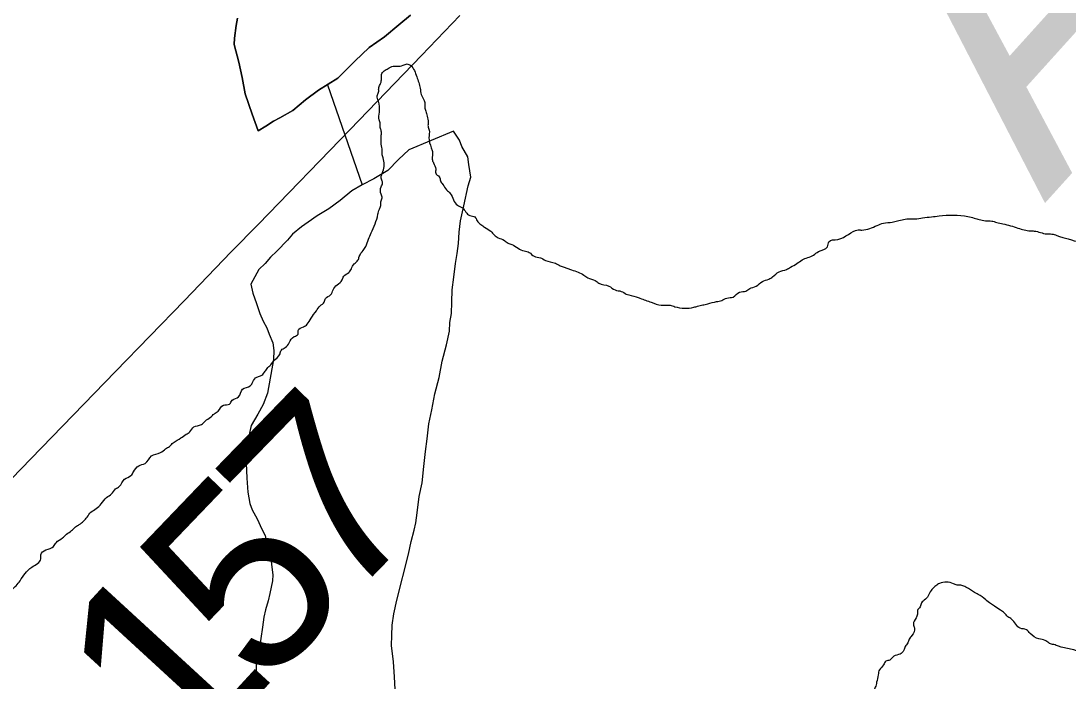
# Model space of a CAD drawing. Extents: x 2.4 to 73.1, y 4.5 to 25.6.
# Drawn here: x 46.7111 to 46.8693, y 20.1919 to 20.2916 of the extents above; entities that cross this region are included whole.
import ezdxf

# ---------------------------------------------------------------- set-up
doc = ezdxf.new("R2010")
doc.units = 0
for name, color, linetype in [('GM_X_County_Road', 7, 'Continuous'), ('GM_X_County_Road_Text', 7, 'Continuous'), ('GM_X_Major_River', 7, 'Continuous'), ('GM_X_Major_River_Text', 7, 'Continuous'), ('GM_X_Minor_Lake', 7, 'Continuous'), ('GM_X_Minor_River', 7, 'Continuous')]:
    doc.layers.add(name, color=color, linetype=linetype)

msp = doc.modelspace()

# ---------------------------------------------------------------- linework, layer by layer
at = {"layer": 'GM_X_County_Road'}
msp.add_lwpolyline([(46.64298, 20.09535), (46.64725, 20.11478), (46.65192, 20.13635), (46.65383, 20.14418), (46.65497, 20.14802), (46.65615, 20.15119), (46.65767, 20.15456), (46.65926, 20.15756), (46.6615, 20.16126), (46.66768, 20.17057), (46.67545, 20.18182), (46.68199, 20.19089), (46.68647, 20.19683), (46.69198, 20.20354), (46.69544, 20.20751), (46.70242, 20.21501), (46.71259, 20.22549), (46.72537, 20.23865), (46.73576, 20.24934), (46.74286, 20.25674), (46.74701, 20.26092), (46.76086, 20.2752), (46.77164, 20.2864), (46.77741, 20.29243)], dxfattribs=at)
at = {"layer": 'GM_X_Major_River'}
for points in [[(46.74384, 20.29204), (46.74362, 20.29091), (46.74337, 20.28901), (46.74334, 20.28806), (46.74401, 20.28538), (46.74451, 20.28308), (46.745, 20.28059), (46.74604, 20.27751), (46.74692, 20.27501), (46.74808, 20.27573), (46.74925, 20.27645), (46.75022, 20.27699), (46.75216, 20.27807), (46.75411, 20.27971), (46.75606, 20.28117), (46.75898, 20.28298), (46.76153, 20.28555), (46.76369, 20.28758), (46.76603, 20.28921), (46.76818, 20.29104), (46.76995, 20.2925)], [(46.76995, 20.2925), (46.76818, 20.29104), (46.76603, 20.28921), (46.76369, 20.28758), (46.76153, 20.28555), (46.75898, 20.28298), (46.75606, 20.28117), (46.75411, 20.27971), (46.75216, 20.27807), (46.75022, 20.27699), (46.74925, 20.27645), (46.74808, 20.27573), (46.74692, 20.27501), (46.74604, 20.27751), (46.745, 20.28059), (46.74451, 20.28308), (46.74401, 20.28538), (46.74334, 20.28806), (46.74337, 20.28901), (46.74362, 20.29091), (46.74384, 20.29204)]]:
    msp.add_lwpolyline(points, dxfattribs=at)
for points in [[(46.74887, 20.23966), (46.74926, 20.24022), (46.75024, 20.24134), (46.75045, 20.2419), (46.75103, 20.24227), (46.75162, 20.24301), (46.7524, 20.24394), (46.75298, 20.2443), (46.75299, 20.24487), (46.75377, 20.24542), (46.75435, 20.24579), (46.75494, 20.24672), (46.75573, 20.24784), (46.75632, 20.24858), (46.75691, 20.24914), (46.75711, 20.2497), (46.75789, 20.25025), (46.75828, 20.251), (46.75887, 20.25175), (46.75965, 20.25249), (46.75986, 20.25305), (46.76063, 20.2536), (46.76103, 20.25416), (46.76143, 20.25491), (46.76201, 20.25546), (46.76222, 20.25603), (46.76281, 20.25696), (46.76321, 20.25752), (46.76361, 20.25865), (46.76402, 20.25959), (46.76504, 20.26241), (46.76525, 20.26317), (46.76546, 20.26373), (46.76547, 20.2643), (46.76567, 20.26487), (46.7655, 20.26544), (46.76553, 20.26658), (46.76573, 20.26715), (46.76556, 20.26772), (46.76557, 20.26829), (46.76578, 20.26886), (46.76583, 20.27095), (46.76566, 20.27152), (46.76568, 20.27228), (46.76551, 20.27324), (46.76553, 20.27381), (46.76554, 20.27438), (46.76555, 20.27495), (46.76538, 20.27552), (46.76539, 20.27609), (46.76522, 20.27667), (46.76525, 20.27781), (46.7651, 20.27952), (46.76493, 20.28029), (46.76514, 20.28085), (46.76515, 20.28142), (46.76536, 20.28199), (46.76557, 20.28274), (46.76558, 20.2835), (46.76598, 20.28406), (46.76656, 20.28443), (46.76733, 20.28478), (46.7679, 20.28477), (46.76885, 20.28493), (46.76943, 20.28511), (46.76999, 20.2849), (46.77054, 20.28413), (46.7709, 20.28317), (46.77142, 20.28144), (46.77159, 20.28048), (46.77195, 20.27971), (46.77213, 20.27914), (46.77211, 20.27857), (46.77229, 20.27799), (46.77246, 20.27723), (46.77262, 20.27627), (46.77261, 20.2757), (46.77278, 20.27513), (46.77275, 20.27399), (46.77309, 20.27246), (46.77327, 20.27188), (46.77324, 20.27074), (46.77342, 20.27017), (46.77377, 20.26921), (46.77376, 20.26864), (46.77431, 20.26805), (46.77449, 20.26748), (46.77485, 20.2669), (46.7754, 20.26612), (46.77596, 20.26554), (46.77705, 20.26379), (46.7778, 20.26339), (46.77891, 20.26222), (46.77967, 20.26201), (46.78003, 20.26143), (46.78059, 20.26085), (46.78115, 20.26045)], [(46.78115, 20.26045), (46.78208, 20.25986), (46.78264, 20.25927), (46.7832, 20.25887), (46.78414, 20.25847), (46.7847, 20.25807), (46.78526, 20.25787), (46.7862, 20.25727), (46.78714, 20.25687), (46.78789, 20.25665), (46.78864, 20.25606), (46.78958, 20.25585), (46.79033, 20.25545), (46.79184, 20.25502), (46.79259, 20.25462), (46.79316, 20.25442), (46.79372, 20.25421), (46.79429, 20.25401), (46.79617, 20.2532), (46.79673, 20.2528), (46.79786, 20.25239), (46.79842, 20.25199), (46.79993, 20.25157), (46.80086, 20.25098), (46.80181, 20.25076), (46.80256, 20.25036), (46.80407, 20.24994), (46.80463, 20.24973), (46.80633, 20.24911), (46.80784, 20.24869), (46.80917, 20.24866), (46.80992, 20.24845), (46.81277, 20.24837), (46.81334, 20.24854), (46.81411, 20.24871), (46.81487, 20.24888), (46.81621, 20.24922), (46.81698, 20.24939), (46.81775, 20.24975), (46.8187, 20.24991), (46.81967, 20.25065), (46.82063, 20.25081), (46.82121, 20.25118), (46.82216, 20.25153), (46.82313, 20.25227), (46.82409, 20.25262), (46.82467, 20.25298), (46.82564, 20.25372), (46.82679, 20.25407), (46.82737, 20.25443), (46.82834, 20.25497), (46.82911, 20.25552), (46.83084, 20.25624), (46.83161, 20.25678), (46.83296, 20.25751), (46.83317, 20.25826), (46.83451, 20.25861), (46.83759, 20.26004), (46.83816, 20.26003), (46.84046, 20.26073), (46.84142, 20.26108), (46.84275, 20.26123), (46.84352, 20.2614), (46.84543, 20.26173), (46.84619, 20.26171), (46.84733, 20.26187), (46.84867, 20.26202), (46.84981, 20.26218), (46.85418, 20.26206), (46.85512, 20.26184), (46.85588, 20.26163), (46.85682, 20.26142), (46.85777, 20.26139), (46.85853, 20.26118), (46.85947, 20.26096), (46.86174, 20.26033), (46.86363, 20.2599), (46.8642, 20.25988), (46.86609, 20.25945), (46.86685, 20.25943), (46.8676, 20.25922), (46.86817, 20.25901), (46.86892, 20.2588), (46.86968, 20.25859), (46.87024, 20.25839), (46.87138, 20.25817), (46.87212, 20.25757), (46.87382, 20.25715), (46.87495, 20.25655), (46.87608, 20.25632), (46.87683, 20.25593), (46.8774, 20.25572), (46.87815, 20.25532), (46.87871, 20.25511), (46.87947, 20.2549), (46.88022, 20.2545), (46.88116, 20.25428)], [(46.88116, 20.25428), (46.88248, 20.25368), (46.8836, 20.25327), (46.8851, 20.25246), (46.88586, 20.25225), (46.88716, 20.25127), (46.8883, 20.25105), (46.88905, 20.25046), (46.8896, 20.25006), (46.89017, 20.24985), (46.89073, 20.24927), (46.89128, 20.24887), (46.89203, 20.24847), (46.89259, 20.24808), (46.89314, 20.2473), (46.89371, 20.24691), (46.89426, 20.24651), (46.89425, 20.24594), (46.89462, 20.24536), (46.89479, 20.24479), (46.89516, 20.24421), (46.89514, 20.24363), (46.89531, 20.24268), (46.89566, 20.24153), (46.89545, 20.24078), (46.89543, 20.24002), (46.89503, 20.23927), (46.89501, 20.2387), (46.8948, 20.23794), (46.8946, 20.23738), (46.89421, 20.23682), (46.89419, 20.23625), (46.8938, 20.23569), (46.89322, 20.23532), (46.89243, 20.2342), (46.89221, 20.23307), (46.89124, 20.23253), (46.89048, 20.23236), (46.8897, 20.23162), (46.88892, 20.23107), (46.88739, 20.23035), (46.88661, 20.22961), (46.88546, 20.22926), (46.88391, 20.22835), (46.88314, 20.228), (46.88237, 20.22745), (46.8816, 20.22709), (46.88062, 20.22616), (46.87986, 20.2258), (46.87927, 20.22525), (46.87868, 20.22451), (46.8781, 20.22395), (46.87769, 20.22301), (46.87708, 20.22132), (46.87706, 20.22075), (46.87686, 20.22018), (46.87684, 20.21942), (46.87682, 20.21866), (46.8768, 20.2179), (46.87698, 20.21733), (46.87732, 20.2158), (46.87749, 20.21522), (46.87785, 20.21445), (46.87822, 20.21387), (46.87839, 20.2133), (46.87876, 20.21272), (46.87946, 20.21042), (46.87982, 20.20965), (46.87999, 20.20907), (46.88036, 20.20849), (46.88071, 20.20734), (46.88088, 20.20657), (46.88105, 20.20562), (46.88103, 20.20505), (46.88121, 20.20447), (46.88119, 20.20391), (46.88137, 20.20333), (46.88132, 20.20162), (46.88091, 20.20049), (46.88033, 20.20013), (46.87936, 20.1992), (46.87895, 20.19807), (46.87723, 20.19755), (46.87664, 20.197), (46.87587, 20.19645), (46.8753, 20.19646), (46.87453, 20.19629), (46.87073, 20.1964), (46.87017, 20.1966), (46.86922, 20.19682), (46.86828, 20.19703), (46.86771, 20.19724), (46.86696, 20.19745), (46.86639, 20.19766), (46.86583, 20.19805), (46.86489, 20.19827), (46.86358, 20.19907)], [(46.68673, 20.15924), (46.68826, 20.15958), (46.68921, 20.15974), (46.68979, 20.16011), (46.69055, 20.16008), (46.69114, 20.16064), (46.69191, 20.161), (46.69287, 20.16154), (46.69365, 20.16209), (46.69481, 20.16301), (46.69539, 20.16337), (46.69578, 20.16393), (46.69734, 20.16541), (46.69775, 20.16635), (46.69855, 20.16785), (46.69952, 20.16877), (46.69992, 20.16971), (46.70033, 20.17084), (46.70093, 20.17178), (46.70118, 20.17405), (46.70177, 20.17499), (46.70199, 20.17593), (46.70282, 20.17876), (46.70304, 20.18008), (46.70325, 20.18065), (46.70347, 20.18178), (46.70369, 20.18311), (46.7039, 20.18386), (46.70395, 20.18595), (46.70417, 20.18709), (46.70426, 20.19051), (46.70448, 20.19145), (46.70456, 20.19468), (46.70477, 20.19543), (46.70498, 20.19619), (46.7052, 20.19732), (46.7058, 20.19864), (46.70622, 20.19996), (46.70664, 20.20147), (46.70743, 20.20259), (46.70763, 20.20315), (46.70803, 20.2039), (46.7092, 20.20501), (46.70979, 20.20575), (46.71037, 20.20631), (46.71096, 20.20705), (46.71175, 20.20817), (46.71273, 20.2091), (46.71409, 20.21039), (46.7141, 20.21096), (46.71488, 20.2117), (46.71604, 20.21224), (46.71643, 20.2128), (46.7174, 20.21353), (46.71799, 20.21408), (46.71876, 20.21463), (46.71935, 20.21519), (46.71992, 20.21555), (46.72109, 20.21666), (46.72168, 20.21741), (46.72246, 20.21795), (46.72324, 20.21869), (46.72402, 20.21962), (46.7248, 20.22017), (46.72539, 20.22092), (46.72596, 20.22128), (46.72675, 20.2224), (46.72772, 20.22294), (46.72811, 20.2235), (46.7289, 20.22443), (46.72986, 20.22478), (46.73084, 20.2259), (46.73218, 20.22643), (46.73296, 20.22698), (46.73353, 20.22735), (46.73412, 20.2279), (46.73528, 20.22863), (46.73605, 20.22918), (46.73663, 20.22954), (46.73722, 20.23029), (46.73837, 20.23064), (46.73896, 20.23119), (46.73973, 20.23174), (46.74032, 20.23229), (46.74089, 20.23266), (46.74168, 20.23359), (46.74263, 20.23375), (46.74303, 20.23431), (46.74399, 20.23485), (46.74459, 20.23598), (46.74575, 20.23652), (46.74614, 20.23708), (46.74673, 20.23782), (46.7473, 20.23799), (46.74789, 20.23855), (46.74828, 20.23911), (46.74887, 20.23966)], [(46.86358, 20.19907), (46.86302, 20.19965), (46.86208, 20.19987), (46.86078, 20.20123), (46.86022, 20.20163), (46.85967, 20.20221), (46.85911, 20.20261), (46.85817, 20.20321), (46.85761, 20.2036), (46.85687, 20.20419), (46.85575, 20.20498), (46.855, 20.20538), (46.85444, 20.20578), (46.85369, 20.20618), (46.85312, 20.20639), (46.85255, 20.2064), (46.85199, 20.20661), (46.8499, 20.20666), (46.84932, 20.2063), (46.84874, 20.20575), (46.84775, 20.20425), (46.84716, 20.2037), (46.84696, 20.20313), (46.84656, 20.20257), (46.84655, 20.202), (46.84634, 20.20144), (46.84594, 20.2005), (46.84611, 20.19992), (46.84571, 20.1988), (46.84531, 20.19823), (46.8451, 20.19767), (46.84471, 20.19711), (46.84451, 20.19655), (46.84392, 20.19599), (46.84296, 20.19564), (46.84238, 20.19508), (46.8418, 20.19491), (46.84141, 20.19435), (46.84082, 20.19361), (46.84061, 20.19285), (46.84039, 20.19172), (46.84018, 20.19096), (46.83998, 20.1904), (46.84071, 20.18924), (46.84088, 20.18866), (46.84124, 20.18789), (46.84142, 20.18732), (46.84159, 20.18674), (46.84137, 20.18542), (46.84096, 20.18429), (46.84056, 20.18373), (46.84036, 20.18316), (46.83958, 20.18261), (46.83882, 20.18225), (46.83824, 20.18189), (46.83766, 20.18172), (46.83689, 20.18136), (46.83631, 20.18099), (46.83626, 20.17909), (46.83606, 20.17853), (46.83623, 20.17795), (46.83582, 20.17682), (46.83523, 20.17608), (46.83465, 20.17571), (46.83389, 20.17536), (46.83331, 20.17518), (46.83273, 20.17482), (46.83158, 20.17447), (46.83082, 20.17449), (46.82929, 20.17415), (46.82872, 20.17417), (46.82815, 20.17399), (46.82758, 20.1742), (46.82701, 20.17402), (46.82587, 20.17405), (46.82472, 20.17371), (46.82415, 20.17372), (46.82356, 20.17317), (46.82299, 20.17299), (46.82239, 20.17206), (46.82182, 20.1717), (46.82122, 20.17057), (46.8212, 20.17), (46.8208, 20.16925), (46.82078, 20.1683), (46.82075, 20.16716), (46.82053, 20.16622), (46.82033, 20.16565), (46.81956, 20.16548), (46.81783, 20.16439), (46.81743, 20.16383), (46.81666, 20.16328), (46.81607, 20.16273), (46.8153, 20.16218), (46.81471, 20.16162), (46.81451, 20.16106), (46.81449, 20.16049)]]:
    msp.add_spline(points, degree=3, dxfattribs=at)
at = {"layer": 'GM_X_Minor_Lake'}
for points in [[(46.77644, 20.27497), (46.76969, 20.27215), (46.76812, 20.27068), (46.76654, 20.26902), (46.76441, 20.26776), (46.76266, 20.26687), (46.76111, 20.26597), (46.75935, 20.26451), (46.7576, 20.26323), (46.75585, 20.26215), (46.75449, 20.26124), (46.75351, 20.26052), (46.75214, 20.25942), (46.75135, 20.25849), (46.74978, 20.25684), (46.74879, 20.25592), (46.748, 20.25499), (46.74702, 20.25407), (46.74581, 20.25183), (46.74614, 20.25049), (46.74667, 20.24895), (46.74719, 20.24741), (46.74772, 20.24625), (46.74826, 20.24528), (46.74861, 20.24432), (46.74914, 20.24297), (46.74929, 20.24182), (46.74925, 20.24049), (46.74833, 20.23539), (46.7477, 20.2337), (46.74689, 20.2322), (46.74589, 20.23052), (46.74544, 20.22845), (46.74519, 20.22674), (46.74513, 20.22484), (46.74525, 20.22256), (46.74537, 20.22046), (46.7457, 20.21874), (46.74605, 20.21778), (46.74677, 20.21642), (46.74748, 20.21487), (46.74802, 20.2139), (46.74818, 20.21295), (46.74853, 20.2118), (46.74886, 20.21045), (46.74901, 20.20912), (46.74916, 20.20797), (46.74913, 20.20702), (46.74891, 20.20608), (46.74869, 20.20513), (46.74847, 20.204), (46.74804, 20.20268), (46.74782, 20.20155), (46.74758, 20.20003), (46.74733, 20.19833), (46.74708, 20.19644), (46.74665, 20.19493), (46.74662, 20.19379), (46.74659, 20.19284), (46.74653, 20.19113)], [(46.77644, 20.27497), (46.76969, 20.27215), (46.76812, 20.27068), (46.76654, 20.26902), (46.76441, 20.26776), (46.76266, 20.26687), (46.76111, 20.26597), (46.75935, 20.26451), (46.7576, 20.26323), (46.75585, 20.26215), (46.75449, 20.26124), (46.75351, 20.26052), (46.75214, 20.25942), (46.75135, 20.25849), (46.74978, 20.25684), (46.74879, 20.25592), (46.748, 20.25499), (46.74702, 20.25407), (46.74581, 20.25183), (46.74614, 20.25049), (46.74667, 20.24895), (46.74719, 20.24741), (46.74772, 20.24625), (46.74826, 20.24528), (46.74861, 20.24432), (46.74914, 20.24297), (46.74929, 20.24182), (46.74925, 20.24049), (46.74833, 20.23539), (46.7477, 20.2337), (46.74689, 20.2322), (46.74589, 20.23052), (46.74544, 20.22845), (46.74519, 20.22674), (46.74513, 20.22484), (46.74525, 20.22256), (46.74537, 20.22046), (46.7457, 20.21874), (46.74605, 20.21778), (46.74677, 20.21642), (46.74748, 20.21487), (46.74802, 20.2139), (46.74818, 20.21295), (46.74853, 20.2118), (46.74886, 20.21045), (46.74901, 20.20912), (46.74916, 20.20797), (46.74913, 20.20702), (46.74891, 20.20608), (46.74869, 20.20513), (46.74847, 20.204), (46.74804, 20.20268), (46.74782, 20.20155), (46.74758, 20.20003), (46.74733, 20.19833), (46.74708, 20.19644), (46.74665, 20.19493), (46.74662, 20.19379), (46.74659, 20.19284), (46.74653, 20.19113)], [(46.76765, 20.19062), (46.76752, 20.19252), (46.7674, 20.19481), (46.7671, 20.19729), (46.76715, 20.19881), (46.7672, 20.20033), (46.76745, 20.20204), (46.76789, 20.20411), (46.76964, 20.21109), (46.77008, 20.21298), (46.77052, 20.21468), (46.77074, 20.21581), (46.77098, 20.21733), (46.77125, 20.21979), (46.7717, 20.22187), (46.77197, 20.22433), (46.77223, 20.2266), (46.77248, 20.2285), (46.77275, 20.23077), (46.77319, 20.23285), (46.77365, 20.23531), (46.7743, 20.23776), (46.77476, 20.24022), (46.77541, 20.24267), (46.77586, 20.24475), (46.7759, 20.24608), (46.77613, 20.2474), (46.77619, 20.24911), (46.77625, 20.25101), (46.7765, 20.2529), (46.77676, 20.25499), (46.777, 20.2565), (46.77723, 20.25802), (46.77729, 20.25973), (46.77753, 20.26143), (46.77799, 20.2637), (46.77866, 20.26672), (46.77908, 20.26804), (46.77876, 20.26995), (46.7786, 20.27109), (46.7777, 20.27265), (46.77735, 20.27361), (46.77644, 20.27497)], [(46.76765, 20.19062), (46.76752, 20.19252), (46.7674, 20.19481), (46.7671, 20.19729), (46.76715, 20.19881), (46.7672, 20.20033), (46.76745, 20.20204), (46.76789, 20.20411), (46.76964, 20.21109), (46.77008, 20.21298), (46.77052, 20.21468), (46.77074, 20.21581), (46.77098, 20.21733), (46.77125, 20.21979), (46.7717, 20.22187), (46.77197, 20.22433), (46.77223, 20.2266), (46.77248, 20.2285), (46.77275, 20.23077), (46.77319, 20.23285), (46.77365, 20.23531), (46.7743, 20.23776), (46.77476, 20.24022), (46.77541, 20.24267), (46.77586, 20.24475), (46.7759, 20.24608), (46.77613, 20.2474), (46.77619, 20.24911), (46.77625, 20.25101), (46.7765, 20.2529), (46.77676, 20.25499), (46.777, 20.2565), (46.77723, 20.25802), (46.77729, 20.25973), (46.77753, 20.26143), (46.77799, 20.2637), (46.77866, 20.26672), (46.77908, 20.26804), (46.77876, 20.26995), (46.7786, 20.27109), (46.7777, 20.27265), (46.77735, 20.27361), (46.77644, 20.27497)]]:
    msp.add_lwpolyline(points, dxfattribs=at)
at = {"layer": 'GM_X_Minor_River'}
msp.add_line((46.75742, 20.28195), (46.76266, 20.26687), dxfattribs=at)

# ---------------------------------------------------------------- texts
at = {"layer": 'GM_X_County_Road_Text'}
for s, rotation, p in [('7', 45.8611, (46.75949, 20.20282)), ('5', 46.2015, (46.74741, 20.19022)), ('1', 47.4202, (46.73568, 20.17745))]:
    msp.add_text(s, height=0.02841, rotation=rotation, dxfattribs=at).set_placement(p)
at = {"layer": 'GM_X_Major_River_Text'}
msp.add_text('Auglaize', height=0.047371, rotation=47.9285, dxfattribs=at).set_placement((46.86574, 20.26401))

doc.saveas('drawing.dxf')
